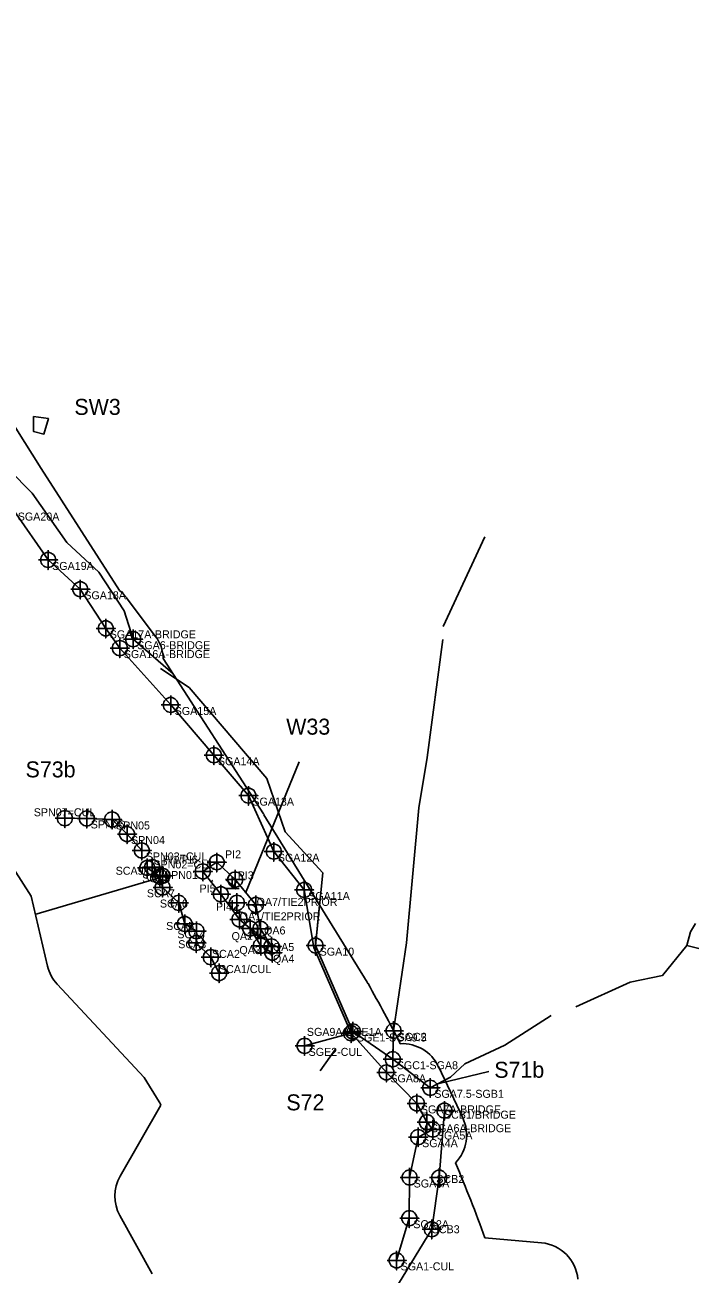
# Model space of a CAD drawing. Extents: x 1253697 to 1278588, y 912189 to 981699.
# Drawn here: x 1257993 to 1258836, y 946195 to 947756 of the extents above; entities that cross this region are included whole.
import ezdxf

# ---------------------------------------------------------------- set-up
doc = ezdxf.new("R2010")
doc.units = 0
for name, color, linetype in [('Default', 7, 'Continuous'), ('Exist Environmental Wetland Boundary', 7, 'Continuous'), ('Exist Environmental Wetland Boundary Cogo Comment', 7, 'Continuous'), ('Exist Environmental Wetland Boundary Cogo Number', 7, 'Continuous'), ('Exist Environmental Wetland Boundary Cogo Point CELL', 7, 'Continuous'), ('Exist Hydro Jurisdictional Stream or Body of Water Mitigable', 7, 'Continuous'), ('Exist Hydro Jurisdictional Stream or Body of Water Mitigable Cogo Comment', 7, 'Continuous'), ('Exist Hydro Jurisdictional Stream or Body of Water Mitigable Cogo Number', 7, 'Continuous'), ('Exist Hydro Jurisdictional Stream or Body of Water Mitigable Cogo Point CELL', 7, 'Continuous'), ('Exist Hydro Swamp or Marsh', 7, 'Continuous')]:
    doc.layers.add(name, color=color, linetype=linetype)

msp = doc.modelspace()

# ---------------------------------------------------------------- linework, layer by layer
at = {"layer": 'Default'}
for p, q in [((1258156.2, 946992.7), (1258120.2, 947040.6)), ((1258156.2, 946992.7), (1258120.2, 947040.6)), ((1258156.2, 946992.7), (1258120.2, 947040.6)), ((1258156.2, 946992.7), (1258120.2, 947040.6)), ((1258291.5, 946770.3), (1258166.2, 946964.7)), ((1258291.5, 946770.3), (1258166.2, 946964.7)), ((1258291.5, 946770.3), (1258166.2, 946964.7)), ((1258291.5, 946770.3), (1258166.2, 946964.7)), ((1258336.2, 946835.6), (1258269, 946671.2)), ((1258421.1, 946560.1), (1258292.1, 946769.4)), ((1258421.1, 946560.1), (1258292.1, 946769.4)), ((1258421.1, 946560.1), (1258292.1, 946769.4)), ((1258421.1, 946560.1), (1258292.1, 946769.4)), ((1258005.7, 946644.8), (1258162.6, 946691)), ((1258362.5, 946449.1), (1258381.6, 946476.1)), ((1258540.6, 946390.5), (1258510.1, 946454.7)), ((1258540.6, 946390.5), (1258510.1, 946454.7)), ((1258540.6, 946390.5), (1258510.1, 946454.7)), ((1258540.6, 946390.5), (1258510.1, 946454.7)), ((1258511.2, 946433.2), (1258573, 946448.2)), ((1258163.3, 946406.5), (1258112.3, 946317.5)), ((1258163.3, 946406.5), (1258112.3, 946317.5)), ((1258163.3, 946406.5), (1258112.3, 946317.5)), ((1258163.3, 946406.5), (1258112.3, 946317.5)), ((1258112, 946268.4), (1258152.5, 946195.3)), ((1258112, 946268.4), (1258152.5, 946195.3)), ((1258112, 946268.4), (1258152.5, 946195.3)), ((1258112, 946268.4), (1258152.5, 946195.3)), ((1258639.1, 946234.2), (1258568.3, 946240.4)), ((1258639.1, 946234.2), (1258568.3, 946240.4)), ((1258639.1, 946234.2), (1258568.3, 946240.4)), ((1258639.1, 946234.2), (1258568.3, 946240.4))]:
    msp.add_line(p, q, dxfattribs=at)
for points in [[(1258111.5, 947049.5), (1258013.4, 947201.9), (1257909, 947367.7)], [(1258111.5, 947049.5), (1258013.4, 947201.9), (1257909, 947367.7)], [(1258111.5, 947049.5), (1258013.4, 947201.9), (1257909, 947367.7)], [(1258111.5, 947049.5), (1258013.4, 947201.9), (1257909, 947367.7)], [(1257758.1, 946812.8), (1257943.8, 946756.1), (1258000.9, 946667.4), (1258021.6, 946580.1)], [(1257758.1, 946812.8), (1257943.8, 946756.1), (1258000.9, 946667.4), (1258021.6, 946580.1)], [(1257758.1, 946812.8), (1257943.8, 946756.1), (1258000.9, 946667.4), (1258021.6, 946580.1)], [(1257758.1, 946812.8), (1257943.8, 946756.1), (1258000.9, 946667.4), (1258021.6, 946580.1)], [(1258033.7, 946557.5), (1258142.3, 946440.9), (1258161.2, 946410.4)], [(1258033.7, 946557.5), (1258142.3, 946440.9), (1258161.2, 946410.4)], [(1258033.7, 946557.5), (1258142.3, 946440.9), (1258161.2, 946410.4)], [(1258033.7, 946557.5), (1258142.3, 946440.9), (1258161.2, 946410.4)]]:
    msp.add_lwpolyline(points, dxfattribs=at)
for centre, radius, start, end in [((1258080.2, 947010.6), 50, 36.9509, 51.1991), ((1258080.2, 947010.6), 50, 36.9509, 51.1991), ((1258080.2, 947010.6), 50, 36.9509, 51.1991), ((1258080.2, 947010.6), 50, 36.9509, 51.1991), ((1258116.3, 946962.6), 50, 2.3566, 36.9509), ((1258116.3, 946962.6), 50, 2.3566, 36.9509), ((1258116.3, 946962.6), 50, 2.3566, 36.9509), ((1258116.3, 946962.6), 50, 2.3566, 36.9509), ((1258249.5, 946743.2), 50, 31.6432, 32.8031), ((1258249.5, 946743.2), 50, 31.6432, 32.8031), ((1258249.5, 946743.2), 50, 31.6432, 32.8031), ((1258249.5, 946743.2), 50, 31.6432, 32.8031), ((1258070.3, 946591.6), 50, 193.3132, 222.9714), ((1258070.3, 946591.6), 50, 193.3132, 222.9714), ((1258070.3, 946591.6), 50, 193.3132, 222.9714), ((1258070.3, 946591.6), 50, 193.3132, 222.9714), ((1258378.5, 946533.8), 50, 29.3653, 31.6432), ((1258378.5, 946533.8), 50, 29.3653, 31.6432), ((1258378.5, 946533.8), 50, 29.3653, 31.6432), ((1258378.5, 946533.8), 50, 29.3653, 31.6432), ((1256548.4, 945504), 2150, 27.0916, 29.3653), ((1256548.4, 945504), 2150, 27.0916, 29.3653), ((1256548.4, 945504), 2150, 27.0916, 29.3653), ((1256548.4, 945504), 2150, 27.0916, 29.3653), ((1258464.9, 946433.2), 50, 25.4267, 92.7886), ((1258464.9, 946433.2), 50, 25.4267, 92.7886), ((1258464.9, 946433.2), 50, 25.4267, 92.7886), ((1258464.9, 946433.2), 50, 25.4267, 92.7886), ((1256548.4, 945504), 1850, 29.198, 29.3344), ((1256548.4, 945504), 1850, 29.198, 29.3344), ((1256548.4, 945504), 1850, 29.198, 29.3344), ((1256548.4, 945504), 1850, 29.198, 29.3344), ((1258495.4, 946369), 50, 316.2238, 25.4267), ((1258495.4, 946369), 50, 316.2238, 25.4267), ((1258495.4, 946369), 50, 316.2238, 25.4267), ((1258495.4, 946369), 50, 316.2238, 25.4267), ((1256548.4, 945504), 2150, 20.0297, 22.7191), ((1256548.4, 945504), 2150, 20.0297, 22.7191), ((1256548.4, 945504), 2150, 20.0297, 22.7191), ((1256548.4, 945504), 2150, 20.0297, 22.7191), ((1258155.7, 946292.6), 50, 150.2179, 208.9758), ((1258155.7, 946292.6), 50, 150.2179, 208.9758), ((1258155.7, 946292.6), 50, 150.2179, 208.9758), ((1258155.7, 946292.6), 50, 150.2179, 208.9758), ((1258634.7, 946184.4), 50, 4.9729, 84.9601), ((1258634.7, 946184.4), 50, 4.9729, 84.9601), ((1258634.7, 946184.4), 50, 4.9729, 84.9601), ((1258634.7, 946184.4), 50, 4.9729, 84.9601)]:
    msp.add_arc(centre, radius, start, end, dxfattribs=at)
at = {"layer": 'Exist Environmental Wetland Boundary'}
msp.add_lwpolyline([(1258302.5, 946596.9), (1258301.6, 946604.8), (1258287.7, 946626.7), (1258281.9, 946656.5), (1258256.2, 946688.3), (1258233, 946709.9), (1258215.7, 946698.5), (1258238.2, 946669.9), (1258261.5, 946638.5), (1258275, 946627), (1258288.2, 946605.6)], close=True, dxfattribs=at)
at = {"layer": 'Exist Environmental Wetland Boundary Cogo Point CELL'}
for points in [[(1258233, 946721.9), (1258233, 946697.9), (1258233, 946709.9), (1258245, 946709.9), (1258221, 946709.9)], [(1258215.7, 946710.5), (1258215.7, 946686.5), (1258215.7, 946698.5), (1258227.7, 946698.5), (1258203.7, 946698.5)], [(1258256.2, 946700.3), (1258256.2, 946676.3), (1258256.2, 946688.3), (1258268.2, 946688.3), (1258244.2, 946688.3)], [(1258238.2, 946681.9), (1258238.2, 946657.9), (1258238.2, 946669.9), (1258250.2, 946669.9), (1258226.2, 946669.9)], [(1258258.3, 946671.2), (1258258.3, 946647.2), (1258258.3, 946659.2), (1258270.3, 946659.2), (1258246.3, 946659.2)], [(1258281.9, 946668.5), (1258281.9, 946644.5), (1258281.9, 946656.5), (1258293.9, 946656.5), (1258269.9, 946656.5)], [(1258261.5, 946650.5), (1258261.5, 946626.5), (1258261.5, 946638.5), (1258273.5, 946638.5), (1258249.5, 946638.5)], [(1258275, 946639), (1258275, 946615), (1258275, 946627), (1258287, 946627), (1258263, 946627)], [(1258287.7, 946638.7), (1258287.7, 946614.7), (1258287.7, 946626.7), (1258299.7, 946626.7), (1258275.7, 946626.7)], [(1258288.2, 946617.6), (1258288.2, 946593.6), (1258288.2, 946605.6), (1258300.2, 946605.6), (1258276.2, 946605.6)], [(1258301.6, 946616.8), (1258301.6, 946592.8), (1258301.6, 946604.8), (1258313.6, 946604.8), (1258289.6, 946604.8)], [(1258302.5, 946608.9), (1258302.5, 946584.9), (1258302.5, 946596.9), (1258314.5, 946596.9), (1258290.5, 946596.9)]]:
    msp.add_lwpolyline(points, dxfattribs=at)
for centre in [(1258233, 946709.9), (1258215.7, 946698.5), (1258256.2, 946688.3), (1258238.2, 946669.9), (1258258.3, 946659.2), (1258281.9, 946656.5), (1258261.5, 946638.5), (1258275, 946627), (1258287.7, 946626.7), (1258288.2, 946605.6), (1258301.6, 946604.8), (1258302.5, 946596.9)]:
    msp.add_circle(centre, 9.38, dxfattribs=at)
at = {"layer": 'Exist Hydro Jurisdictional Stream or Body of Water Mitigable'}
for p, q in [((1258516.3, 947004.5), (1258568.3, 947116.8)), ((1258162.9, 946952), (1258198.7, 946928.2)), ((1258820.6, 946606), (1258835.9, 946602)), ((1258400.9, 946496.3), (1258342.9, 946480.4))]:
    msp.add_line(p, q, dxfattribs=at)
for points in [[(1257595, 948043), (1257649.2, 947872), (1257714.6, 947757.9), (1257747.1, 947698.3), (1257765.8, 947628), (1257803.7, 947571.3), (1257807.2, 947497.5), (1257840.3, 947452.5), (1257869.1, 947353.7), (1257904.8, 947297.4), (1257944, 947230), (1258002.5, 947171.1), (1258045.5, 947109.4), (1258085.7, 947072.7), (1258117.5, 947024), (1258128.6, 946988.7), (1258178.6, 946945.5)], [(1258457.9, 946212.3), (1258473.8, 946265), (1258474.2, 946315.9), (1258484.8, 946366.3), (1258503.2, 946375.9), (1258495.8, 946385), (1258483.2, 946408.5), (1258445.1, 946447.3), (1258400.9, 946496.3), (1258354.4, 946603.5), (1258342.4, 946675.3), (1258304.4, 946723.2), (1258272.6, 946793.2), (1258229.5, 946843.7), (1258175.5, 946906.5), (1258111.9, 946977.6), (1258094.3, 947002.3), (1258062.5, 947051.1), (1258022.3, 947087.8), (1257979.3, 947149.5)], [(1258453.1, 946463.7), (1258454.2, 946499.2), (1258470.4, 946609.4), (1258485.5, 946777.9), (1258495.9, 946841), (1258515.8, 946988.5)], [(1258198.7, 946928.2), (1258295.8, 946814.8), (1258318.5, 946748), (1258365.6, 946696.9), (1258356.7, 946605.7)], [(1258139.3, 946724.7), (1258120.9, 946745.2), (1258102.2, 946763.4), (1258070.5, 946764.7), (1258043.2, 946765)], [(1258146.2, 946702.8), (1258162, 946691.9), (1258165.4, 946678.4), (1258185.5, 946659.2), (1258193, 946632.8), (1258207.8, 946623.8), (1258207.5, 946609.1), (1258225.7, 946591.2), (1258236, 946571.4)], [(1258361.7, 946656.5), (1258356.7, 946605.7), (1258403.3, 946498.4)], [(1258681.8, 946529.4), (1258749.9, 946559.9), (1258790.4, 946568.4), (1258820.6, 946606), (1258825.4, 946622.9), (1258831.7, 946633.2)], [(1258500, 946428), (1258525.1, 946441.5), (1258543, 946457.9), (1258593.4, 946481.2), (1258651.1, 946518.3)], [(1258403.3, 946498.4), (1258453.1, 946463.7), (1258500, 946428), (1258500, 946428)], [(1258517.7, 946399.5), (1258511.2, 946315.7), (1258501.8, 946251.2), (1258460.1, 946183.1)]]:
    msp.add_lwpolyline(points, dxfattribs=at)
msp.add_lwpolyline([(1258004.1, 947267.1), (1258004, 947248.5), (1258017.1, 947245), (1258022.6, 947264.5)], close=True, dxfattribs=at)
at = {"layer": 'Exist Hydro Jurisdictional Stream or Body of Water Mitigable Cogo Point CELL'}
for points in [[(1258022.3, 947099.8), (1258022.3, 947075.8), (1258022.3, 947087.8), (1258034.3, 947087.8), (1258010.3, 947087.8)], [(1258062.5, 947063.1), (1258062.5, 947039.1), (1258062.5, 947051.1), (1258074.5, 947051.1), (1258050.5, 947051.1)], [(1258094.3, 947014.3), (1258094.3, 946990.3), (1258094.3, 947002.3), (1258106.3, 947002.3), (1258082.3, 947002.3)], [(1258128.6, 947000.7), (1258128.6, 946976.7), (1258128.6, 946988.7), (1258140.6, 946988.7), (1258116.6, 946988.7)], [(1258111.9, 946989.6), (1258111.9, 946965.6), (1258111.9, 946977.6), (1258123.9, 946977.6), (1258099.9, 946977.6)], [(1258175.5, 946918.5), (1258175.5, 946894.5), (1258175.5, 946906.5), (1258187.5, 946906.5), (1258163.5, 946906.5)], [(1258229.5, 946855.7), (1258229.5, 946831.7), (1258229.5, 946843.7), (1258241.5, 946843.7), (1258217.5, 946843.7)], [(1258272.6, 946805.2), (1258272.6, 946781.2), (1258272.6, 946793.2), (1258284.6, 946793.2), (1258260.6, 946793.2)], [(1258043.2, 946777), (1258043.2, 946753), (1258043.2, 946765), (1258055.2, 946765), (1258031.2, 946765)], [(1258070.5, 946776.7), (1258070.5, 946752.7), (1258070.5, 946764.7), (1258082.5, 946764.7), (1258058.5, 946764.7)], [(1258102.2, 946775.4), (1258102.2, 946751.4), (1258102.2, 946763.4), (1258114.2, 946763.4), (1258090.2, 946763.4)], [(1258120.9, 946757.2), (1258120.9, 946733.2), (1258120.9, 946745.2), (1258132.9, 946745.2), (1258108.9, 946745.2)], [(1258139.3, 946736.7), (1258139.3, 946712.7), (1258139.3, 946724.7), (1258151.3, 946724.7), (1258127.3, 946724.7)], [(1258304.4, 946735.2), (1258304.4, 946711.2), (1258304.4, 946723.2), (1258316.4, 946723.2), (1258292.4, 946723.2)], [(1258146.2, 946714.8), (1258146.2, 946690.8), (1258146.2, 946702.8), (1258158.2, 946702.8), (1258134.2, 946702.8)], [(1258152.4, 946715.7), (1258152.4, 946691.7), (1258152.4, 946703.7), (1258164.4, 946703.7), (1258140.4, 946703.7)], [(1258162, 946703.9), (1258162, 946679.9), (1258162, 946691.9), (1258174, 946691.9), (1258150, 946691.9)], [(1258165.1, 946704.9), (1258165.1, 946680.9), (1258165.1, 946692.9), (1258177.1, 946692.9), (1258153.1, 946692.9)], [(1258165.4, 946690.4), (1258165.4, 946666.4), (1258165.4, 946678.4), (1258177.4, 946678.4), (1258153.4, 946678.4)], [(1258342.4, 946687.3), (1258342.4, 946663.3), (1258342.4, 946675.3), (1258354.4, 946675.3), (1258330.4, 946675.3)], [(1258185.5, 946671.2), (1258185.5, 946647.2), (1258185.5, 946659.2), (1258197.5, 946659.2), (1258173.5, 946659.2)], [(1258193, 946644.8), (1258193, 946620.8), (1258193, 946632.8), (1258205, 946632.8), (1258181, 946632.8)], [(1258207.8, 946635.8), (1258207.8, 946611.8), (1258207.8, 946623.8), (1258219.8, 946623.8), (1258195.8, 946623.8)], [(1258207.5, 946621.1), (1258207.5, 946597.1), (1258207.5, 946609.1), (1258219.5, 946609.1), (1258195.5, 946609.1)], [(1258356.7, 946617.7), (1258356.7, 946593.7), (1258356.7, 946605.7), (1258368.7, 946605.7), (1258344.7, 946605.7)], [(1258225.7, 946603.2), (1258225.7, 946579.2), (1258225.7, 946591.2), (1258237.7, 946591.2), (1258213.7, 946591.2)], [(1258236, 946583.4), (1258236, 946559.4), (1258236, 946571.4), (1258248, 946571.4), (1258224, 946571.4)], [(1258400.9, 946508.3), (1258400.9, 946484.3), (1258400.9, 946496.3), (1258412.9, 946496.3), (1258388.9, 946496.3)], [(1258403.3, 946510.4), (1258403.3, 946486.4), (1258403.3, 946498.4), (1258415.3, 946498.4), (1258391.3, 946498.4)], [(1258454.2, 946511.2), (1258454.2, 946487.2), (1258454.2, 946499.2), (1258466.2, 946499.2), (1258442.2, 946499.2)], [(1258342.9, 946492.4), (1258342.9, 946468.4), (1258342.9, 946480.4), (1258354.9, 946480.4), (1258330.9, 946480.4)], [(1258453.1, 946475.7), (1258453.1, 946451.7), (1258453.1, 946463.7), (1258465.1, 946463.7), (1258441.1, 946463.7)], [(1258445.1, 946459.3), (1258445.1, 946435.3), (1258445.1, 946447.3), (1258457.1, 946447.3), (1258433.1, 946447.3)], [(1258500, 946440), (1258500, 946416), (1258500, 946428), (1258512, 946428), (1258488, 946428)], [(1258483.2, 946420.5), (1258483.2, 946396.5), (1258483.2, 946408.5), (1258495.2, 946408.5), (1258471.2, 946408.5)], [(1258517.7, 946411.5), (1258517.7, 946387.5), (1258517.7, 946399.5), (1258529.7, 946399.5), (1258505.7, 946399.5)], [(1258495.8, 946397), (1258495.8, 946373), (1258495.8, 946385), (1258507.8, 946385), (1258483.8, 946385)], [(1258484.8, 946378.3), (1258484.8, 946354.3), (1258484.8, 946366.3), (1258496.8, 946366.3), (1258472.8, 946366.3)], [(1258503.2, 946387.9), (1258503.2, 946363.9), (1258503.2, 946375.9), (1258515.2, 946375.9), (1258491.2, 946375.9)], [(1258474.2, 946327.9), (1258474.2, 946303.9), (1258474.2, 946315.9), (1258486.2, 946315.9), (1258462.2, 946315.9)], [(1258511.2, 946327.7), (1258511.2, 946303.7), (1258511.2, 946315.7), (1258523.2, 946315.7), (1258499.2, 946315.7)], [(1258473.8, 946277), (1258473.8, 946253), (1258473.8, 946265), (1258485.8, 946265), (1258461.8, 946265)], [(1258501.8, 946263.2), (1258501.8, 946239.2), (1258501.8, 946251.2), (1258513.8, 946251.2), (1258489.8, 946251.2)], [(1258457.9, 946224.3), (1258457.9, 946200.3), (1258457.9, 946212.3), (1258469.9, 946212.3), (1258445.9, 946212.3)]]:
    msp.add_lwpolyline(points, dxfattribs=at)
for centre in [(1258022.3, 947087.8), (1258062.5, 947051.1), (1258094.3, 947002.3), (1258111.9, 946977.6), (1258128.6, 946988.7), (1258175.5, 946906.5), (1258229.5, 946843.7), (1258272.6, 946793.2), (1258043.2, 946765), (1258070.5, 946764.7), (1258102.2, 946763.4), (1258120.9, 946745.2), (1258139.3, 946724.7), (1258304.4, 946723.2), (1258146.2, 946702.8), (1258152.4, 946703.7), (1258162, 946691.9), (1258165.1, 946692.9), (1258165.4, 946678.4), (1258342.4, 946675.3), (1258185.5, 946659.2), (1258193, 946632.8), (1258207.8, 946623.8), (1258207.5, 946609.1), (1258356.7, 946605.7), (1258225.7, 946591.2), (1258236, 946571.4), (1258400.9, 946496.3), (1258403.3, 946498.4), (1258454.2, 946499.2), (1258342.9, 946480.4), (1258453.1, 946463.7), (1258445.1, 946447.3), (1258500, 946428), (1258483.2, 946408.5), (1258517.7, 946399.5), (1258495.8, 946385), (1258484.8, 946366.3), (1258503.2, 946375.9), (1258474.2, 946315.9), (1258511.2, 946315.7), (1258473.8, 946265), (1258501.8, 946251.2), (1258457.9, 946212.3)]:
    msp.add_circle(centre, 9.38, dxfattribs=at)
at = {"layer": 'Exist Hydro Swamp or Marsh'}
for p, q in [((1258255.8, 946646.2), (1258261, 946646.2)), ((1258276, 946646.2), (1258283.9, 946646.2))]:
    msp.add_line(p, q, dxfattribs=at)
for points in [[(1258220.2, 946692.7), (1258220.2, 946692.8), (1258220.2, 946692.7)], [(1258243.8, 946677), (1258252.4, 946677), (1258252.4, 946691.8)], [(1258252.4, 946691.8), (1258252.4, 946677), (1258261, 946677)], [(1258252.4, 946650.7), (1258252.4, 946662), (1258252.4, 946650.7)], [(1258282.1, 946615.4), (1258284.6, 946615.4), (1258284.6, 946631.2), (1258284.6, 946615.4), (1258293.2, 946615.4)]]:
    msp.add_lwpolyline(points, dxfattribs=at)
for centre, radius, start, end in [((1258238.5, 946670.9), 19.2, 122.1274, 130.8051), ((1258240.2, 946676.1), 12.3, 4.1403, 67.535), ((1258270.7, 946670.9), 19.2, 130.0654, 161.6222), ((1258270.7, 946640.2), 19.2, 122.1274, 152.4045), ((1258272.4, 946645.3), 12.3, 31.868, 67.535), ((1258272.4, 946614.5), 12.3, 4.1403, 67.535), ((1258302.9, 946609.4), 19.2, 132.987, 161.6222)]:
    msp.add_arc(centre, radius, start, end, dxfattribs=at)

# ---------------------------------------------------------------- texts
at = {"layer": 'Exist Environmental Wetland Boundary Cogo Comment'}
for s, p in [('PI1/PI6', (1258165.5, 946708.3)), ('PI2', (1258243.4, 946714.8)), ('PI3', (1258259.2, 946688.5)), ('PI5', (1258211.6, 946672.1)), ('PI4', (1258232.1, 946649.6)), ('QA7/TIE2PRIOR', (1258282.9, 946655.4)), ('QA1/TIE2PRIOR', (1258261.7, 946637.3)), ('QA6', (1258292.2, 946619.7)), ('QA2', (1258251.6, 946612.6)), ('QA5', (1258303.2, 946599)), ('QA3', (1258261.4, 946595.1)), ('QA4', (1258303.4, 946584.3))]:
    msp.add_text(s, height=10, dxfattribs=at).set_placement(p)
at = {"layer": 'Exist Environmental Wetland Boundary Cogo Number'}
msp.add_text('W33', height=20, dxfattribs=at).set_placement((1258319.9, 946869.4))
at = {"layer": 'Exist Hydro Jurisdictional Stream or Body of Water Mitigable'}
msp.add_text('SW3', height=20, dxfattribs=at).set_placement((1258055.1, 947269.1))
at = {"layer": 'Exist Hydro Jurisdictional Stream or Body of Water Mitigable Cogo Comment'}
for s, p in [('SGA20A', (1257984.3, 947137)), ('SGA19A', (1258027.3, 947075.3)), ('SGA18A', (1258067.5, 947038.6)), ('SGA17A-BRIDGE', (1258099.3, 946989.8)), ('SGA6-BRIDGE', (1258133.6, 946976.2)), ('SGA16A-BRIDGE', (1258116.9, 946965.1)), ('SGA15A', (1258180.5, 946894)), ('SGA14A', (1258234.5, 946831.2)), ('SGA13A', (1258277.6, 946780.7)), ('SPN07=CUL', (1258004.3, 946767.4)), ('SPN06', (1258075.5, 946752.2)), ('SPN05', (1258107.2, 946750.9)), ('SPN04', (1258125.9, 946732.7)), ('SPN03=CUL', (1258144.3, 946712.2)), ('SGA12A', (1258309.4, 946710.7)), ('SCA9/CUL', (1258106.7, 946694.3)), ('SPN02=CUL', (1258153.9, 946702.2)), ('SCA8', (1258139.9, 946684.9)), ('SPN01', (1258167.1, 946689)), ('SCA7', (1258145.7, 946666.1)), ('SGA11A', (1258347.4, 946662.8)), ('SCA6', (1258162, 946653.3)), ('SCA5', (1258169.8, 946625.3)), ('SCA4', (1258183.8, 946614.9)), ('SCA3', (1258184.9, 946602.5)), ('SCA2', (1258227.1, 946590.4)), ('SGA10', (1258361.7, 946593.2)), ('SCA1/CUL', (1258235.8, 946571.4)), ('SGA9A-SGE1A', (1258345.7, 946492.9)), ('SGE1-SGA9.5', (1258408.3, 946485.9)), ('SGC2', (1258459.2, 946486.7)), ('SGE2-CUL', (1258347.9, 946467.9)), ('SGC1-SGA8', (1258458.1, 946451.2)), ('SGA8A', (1258450.1, 946434.8)), ('SGA7.5-SGB1', (1258505, 946415.5)), ('SGA7A-BRIDGE', (1258488.2, 946396)), ('SCB1/BRIDGE', (1258517.1, 946389.4)), ('SGA6A-BRIDGE', (1258500.8, 946372.5)), ('SGA4A', (1258489.8, 946353.8)), ('SGA5A', (1258508.2, 946363.4)), ('SGA3A', (1258479.2, 946303.4)), ('SCB2', (1258507.5, 946309)), ('SGA2A', (1258478.8, 946252.5)), ('SCB3', (1258501.8, 946246.2)), ('SGA1-CUL', (1258462.9, 946199.8))]:
    msp.add_text(s, height=10, dxfattribs=at).set_placement(p)
at = {"layer": 'Exist Hydro Jurisdictional Stream or Body of Water Mitigable Cogo Number'}
for s, p in [('S73b', (1257994.1, 946816)), ('S71b', (1258580, 946440.5)), ('S72', (1258320.1, 946399.8))]:
    msp.add_text(s, height=20, dxfattribs=at).set_placement(p)

doc.saveas('drawing.dxf')
